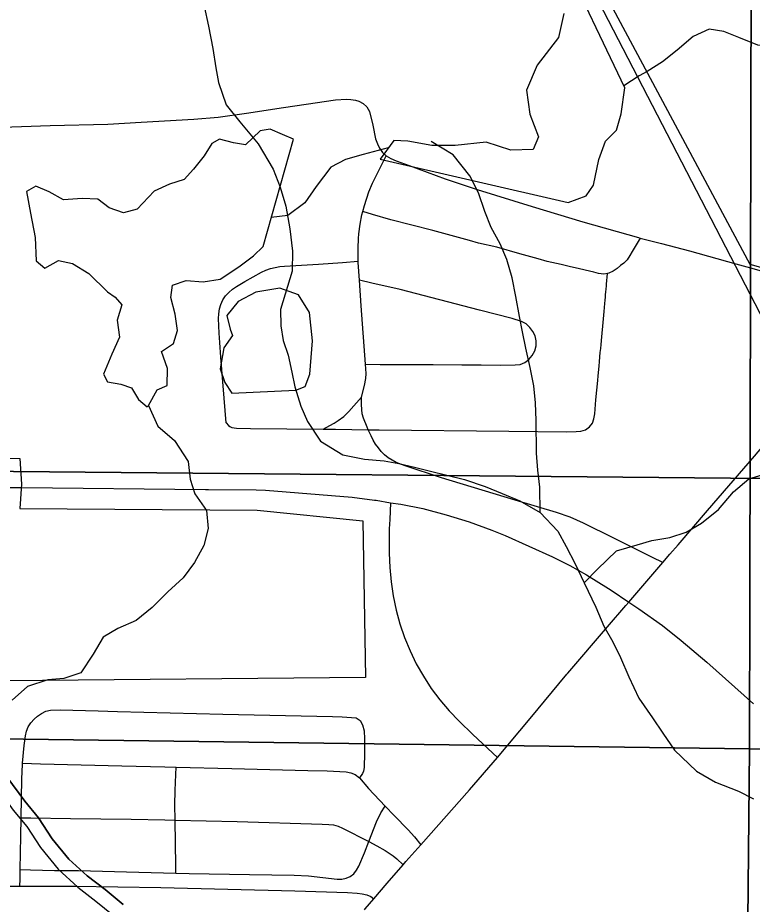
# Model space of a CAD drawing. Extents: x 0 to 34, y 0 to 22.
# Drawn here: x 14.382 to 14.858, y 18.959 to 19.533 of the extents above; entities that cross this region are included whole.
import ezdxf

# ---------------------------------------------------------------- set-up
doc = ezdxf.new("R2010")
doc.units = 0
for name, color, linetype in [('GM_X_City_Street', 7, 'Continuous'), ('GM_X_Corporation', 7, 'Continuous'), ('GM_X_Major_River', 7, 'Continuous'), ('GM_X_Minor_Lake', 7, 'Continuous'), ('GM_X_Minor_River', 7, 'Continuous'), ('GM_X_Rail_Line', 7, 'Continuous'), ('GM_X_Section', 7, 'Continuous'), ('GM_X_State_Route', 7, 'Continuous'), ('GM_X_Township_Road', 7, 'Continuous'), ('GM_X_US_Route', 7, 'Continuous')]:
    doc.layers.add(name, color=color, linetype=linetype)

msp = doc.modelspace()

# ---------------------------------------------------------------- linework, layer by layer
at = {"layer": 'GM_X_City_Street'}
for points in [[(14.60547, 19.4075), (14.6065, 19.41141), (14.60942, 19.42024), (14.61179, 19.42593), (14.61731, 19.43708), (14.62061, 19.44359)], [(14.60252, 19.37534), (14.60242, 19.38393), (14.6027, 19.3901), (14.60296, 19.39319), (14.6037, 19.39935), (14.60491, 19.4054), (14.60547, 19.4075)], [(14.76388, 19.36751), (14.7614, 19.36711), (14.75813, 19.36751), (14.75507, 19.36826), (14.74298, 19.37117), (14.73995, 19.37172), (14.73377, 19.3732), (14.72475, 19.37529), (14.71905, 19.37698), (14.70712, 19.38021), (14.69224, 19.3844), (14.68036, 19.38716), (14.67464, 19.38878), (14.65081, 19.39533), (14.62364, 19.40222), (14.61166, 19.4057), (14.60547, 19.4075)], [(14.78496, 19.39039), (14.7799, 19.38172), (14.77833, 19.37902), (14.7765, 19.37636), (14.7744, 19.37417), (14.77229, 19.37255), (14.77004, 19.37065), (14.76763, 19.36894), (14.76472, 19.36764), (14.76388, 19.36751)], [(14.51704, 19.27082), (14.51352, 19.31336), (14.51298, 19.3227), (14.51254, 19.32893), (14.51208, 19.33828), (14.51219, 19.3414), (14.51265, 19.34449), (14.51358, 19.34746), (14.51482, 19.35033), (14.51654, 19.35293), (14.51866, 19.35522), (14.52107, 19.35721), (14.52366, 19.35894), (14.52901, 19.36217), (14.53989, 19.36834), (14.54273, 19.36962), (14.54568, 19.37065), (14.5487, 19.3714), (14.55179, 19.37193), (14.55489, 19.37226), (14.57673, 19.37355), (14.59231, 19.37463), (14.60252, 19.37534)], [(14.60326, 19.36315), (14.60253, 19.37461), (14.60252, 19.37534)], [(14.60903, 19.26629), (14.61605, 19.26622), (14.70003, 19.2655), (14.73734, 19.26506), (14.74355, 19.26516), (14.74665, 19.26542), (14.7496, 19.26635), (14.75211, 19.26817), (14.75405, 19.27059), (14.75511, 19.27349), (14.75557, 19.27656), (14.75631, 19.28578), (14.75758, 19.29815), (14.7579, 19.30129), (14.75846, 19.30748), (14.75872, 19.3105), (14.75921, 19.31624), (14.75947, 19.31893), (14.75972, 19.32153), (14.76016, 19.32649), (14.761, 19.33582), (14.76121, 19.33811), (14.76142, 19.34048), (14.76164, 19.34295), (14.76187, 19.34549), (14.7621, 19.34798), (14.76231, 19.35028), (14.76249, 19.35216), (14.76265, 19.35384), (14.7628, 19.35529), (14.76302, 19.3575), (14.7632, 19.35934), (14.76329, 19.36046), (14.76388, 19.36751)], [(14.60732, 19.30875), (14.60432, 19.34653), (14.60326, 19.36315)], [(14.60732, 19.30875), (14.61663, 19.30866), (14.62601, 19.30856), (14.65099, 19.30851), (14.66968, 19.30829), (14.68211, 19.3084), (14.69462, 19.30823), (14.70399, 19.30825), (14.70723, 19.3086), (14.71036, 19.30989), (14.71303, 19.31188), (14.71519, 19.31442), (14.71672, 19.31738), (14.71762, 19.32058), (14.71775, 19.32394), (14.71703, 19.32717), (14.71563, 19.32995), (14.71365, 19.33259), (14.71117, 19.33478), (14.70826, 19.33638), (14.70221, 19.33833), (14.68104, 19.34382), (14.62956, 19.35699), (14.61128, 19.36127), (14.60326, 19.36315)], [(14.6046, 19.28749), (14.60664, 19.29501), (14.60752, 19.29958), (14.60756, 19.30277), (14.60732, 19.30875)], [(14.57972, 19.26668), (14.5842, 19.26911), (14.58694, 19.27059), (14.58958, 19.27225), (14.59322, 19.27489), (14.59648, 19.27815), (14.6046, 19.28749)], [(14.60903, 19.26629), (14.60824, 19.26803), (14.60597, 19.27373), (14.60515, 19.27663), (14.60462, 19.28255), (14.6046, 19.28749)], [(14.51704, 19.27082), (14.51848, 19.26909), (14.51941, 19.26837), (14.52071, 19.26778), (14.52369, 19.26737), (14.5328, 19.26704), (14.57972, 19.26668)], [(14.57972, 19.26668), (14.58775, 19.26662), (14.60903, 19.26629)], [(14.79964, 19.18039), (14.79289, 19.18375), (14.76786, 19.19619), (14.74834, 19.20594), (14.73975, 19.20969), (14.73092, 19.21283), (14.70407, 19.22083), (14.65646, 19.23531), (14.63283, 19.24295), (14.62715, 19.24524), (14.62444, 19.24663), (14.62189, 19.24824), (14.61956, 19.2501), (14.61745, 19.25224), (14.61553, 19.2546), (14.61378, 19.25709), (14.6122, 19.25969), (14.6108, 19.2624), (14.60903, 19.26629)], [(14.38525, 19.05053), (14.38632, 19.06207), (14.38707, 19.06822), (14.38778, 19.07123), (14.38895, 19.07409), (14.39062, 19.07669), (14.39268, 19.07901), (14.39501, 19.08105), (14.39756, 19.0828), (14.40035, 19.08413), (14.40334, 19.08484), (14.40954, 19.08508), (14.43429, 19.08435), (14.44668, 19.08392), (14.51477, 19.08219), (14.58596, 19.08075), (14.59214, 19.08053), (14.59823, 19.08018), (14.60128, 19.0798), (14.6038, 19.0781), (14.60532, 19.07544), (14.60632, 19.07154), (14.6065, 19.06625), (14.60647, 19.05699), (14.60644, 19.04771), (14.60603, 19.0453), (14.60538, 19.04377), (14.60344, 19.0411)], [(14.64301, 18.99766), (14.67456, 19.03329), (14.69267, 19.05417)], [(14.38433, 19.01523), (14.38476, 19.04048), (14.38518, 19.04976), (14.38525, 19.05053)], [(14.38525, 19.05053), (14.39689, 19.05023), (14.44959, 19.04889), (14.47738, 19.04817), (14.48469, 19.04799)], [(14.48405, 19.01364), (14.48391, 19.02354), (14.48395, 19.03289), (14.48445, 19.04325), (14.48469, 19.04799)], [(14.48469, 19.04799), (14.52063, 19.0471), (14.56996, 19.04584), (14.58232, 19.04551), (14.5947, 19.04488), (14.59775, 19.04436), (14.60055, 19.04314), (14.60344, 19.0411)], [(14.60344, 19.0411), (14.60912, 19.03424), (14.61991, 19.02268)], [(14.60938, 18.99981), (14.61435, 19.01252), (14.61711, 19.01834), (14.61991, 19.02268)], [(14.61991, 19.02268), (14.62586, 19.01663), (14.63485, 19.00747), (14.63892, 19.00284), (14.64301, 18.99766)], [(14.38372, 18.9817), (14.38413, 19.00334), (14.38433, 19.01523)], [(14.38433, 19.01523), (14.39062, 19.01515), (14.41628, 19.01479), (14.4556, 19.01425), (14.47733, 19.0138), (14.48405, 19.01364)], [(14.48405, 19.01364), (14.52417, 19.01271), (14.57909, 19.01118), (14.58338, 19.01088), (14.58648, 19.01054), (14.58948, 19.00974), (14.59236, 19.00855), (14.60938, 18.99981)], [(14.4845, 18.9794), (14.48444, 18.98405), (14.48405, 19.01364)], [(14.4845, 18.9794), (14.493, 18.97921), (14.5321, 18.97855), (14.56101, 18.97808), (14.5703, 18.97757), (14.57964, 18.97658), (14.58886, 18.9755), (14.59185, 18.97554), (14.5947, 18.97609), (14.59733, 18.97726), (14.59961, 18.97902), (14.60146, 18.98127), (14.60291, 18.98387), (14.60652, 18.99252), (14.60938, 18.99981)], [(14.60938, 18.99981), (14.61453, 18.99716), (14.61994, 18.9941), (14.62505, 18.99051), (14.62749, 18.98856), (14.63159, 18.98474)], [(14.63159, 18.98474), (14.63341, 18.98681), (14.64301, 18.99766)], [(14.61256, 18.96273), (14.62114, 18.97281), (14.63159, 18.98474)], [(14.38353, 18.97094), (14.38361, 18.97548), (14.38372, 18.9817)], [(14.38372, 18.9817), (14.39034, 18.98154), (14.40588, 18.98114), (14.42146, 18.98104), (14.43703, 18.9806), (14.4526, 18.98013), (14.4845, 18.9794)], [(14.33267, 18.95503), (14.34277, 18.96227), (14.34821, 18.96545), (14.35106, 18.9668), (14.35399, 18.96797), (14.35698, 18.96897), (14.36004, 18.96977), (14.36416, 18.9705), (14.36942, 18.97096), (14.38353, 18.97094), (14.41904, 18.97088), (14.47482, 18.97012), (14.56155, 18.96802), (14.59566, 18.96687), (14.60188, 18.96648), (14.60498, 18.9661), (14.60819, 18.96537), (14.61064, 18.96431), (14.61256, 18.96273)], [(14.6066, 18.95574), (14.60705, 18.95625), (14.61256, 18.96273)]]:
    msp.add_lwpolyline(points, dxfattribs=at)
at = {"layer": 'GM_X_Corporation'}
for points in [[(14.89197, 19.36321), (14.85618, 19.37325), (14.65454, 19.7499)], [(14.19251, 19.6806), (14.19399, 19.45913), (14.1941, 19.45633), (14.10651, 19.4536), (14.10632, 19.40272), (14.11994, 19.40272), (14.19396, 19.40308), (14.19449, 19.31834), (14.10904, 19.31922), (14.10938, 19.24835), (14.38356, 19.24772), (14.38464, 19.23115), (14.38356, 19.21526), (14.53709, 19.21438), (14.60552, 19.20736), (14.60731, 19.10597), (14.37479, 19.10384), (14.37654, 18.98628), (14.10265, 18.9965), (14.0939, 18.99719), (14.09477, 19.12001), (13.99476, 19.12352)]]:
    msp.add_lwpolyline(points, dxfattribs=at)
at = {"layer": 'GM_X_Major_River'}
for points in [[(14.24768, 19.24096), (14.2639, 19.21289), (14.27243, 19.19765), (14.28059, 19.18278), (14.28628, 19.17199), (14.29422, 19.15899), (14.30151, 19.14692), (14.30731, 19.13765), (14.32015, 19.12195), (14.32615, 19.11101), (14.33197, 19.09809), (14.33859, 19.08583), (14.34677, 19.07303), (14.35321, 19.0637), (14.36594, 19.05337), (14.37517, 19.0418), (14.38664, 19.02601), (14.39562, 19.01524), (14.40449, 19.00159), (14.41525, 18.98853), (14.42707, 18.97758), (14.43869, 18.96873), (14.45044, 18.95915)], [(14.45044, 18.95915), (14.43869, 18.96873), (14.42707, 18.97758), (14.41525, 18.98853), (14.40449, 19.00159), (14.39562, 19.01524), (14.38664, 19.02601), (14.37517, 19.0418), (14.36594, 19.05337), (14.35321, 19.0637), (14.34677, 19.07303), (14.33859, 19.08583), (14.33197, 19.09809), (14.32615, 19.11101), (14.32015, 19.12195), (14.30731, 19.13765), (14.30151, 19.14692), (14.29422, 19.15899), (14.28628, 19.17199), (14.28059, 19.18278), (14.27243, 19.19765), (14.2639, 19.21289), (14.24783, 19.24069)], [(14.23941, 19.23618), (14.2556, 19.20816), (14.26408, 19.19302), (14.27218, 19.17825), (14.27797, 19.16727), (14.28606, 19.15403), (14.29338, 19.14191), (14.29953, 19.13208), (14.3122, 19.11658), (14.3176, 19.10674), (14.3234, 19.09386), (14.33035, 19.08098), (14.33882, 19.06774), (14.34612, 19.05715), (14.35913, 19.0466), (14.36757, 19.03602), (14.3791, 19.02014), (14.38792, 19.00955), (14.39677, 18.99594), (14.40829, 18.98196), (14.42092, 18.97026), (14.43277, 18.96123), (14.44386, 18.95219)]]:
    msp.add_lwpolyline(points, dxfattribs=at)
at = {"layer": 'GM_X_Minor_Lake'}
for points in [[(14.73834, 19.41329), (14.75013, 19.41778), (14.75472, 19.42459), (14.75822, 19.44129), (14.76246, 19.45305), (14.76971, 19.46022), (14.7728, 19.47084), (14.77516, 19.48755), (14.7335, 19.57486)], [(14.73557, 19.5357), (14.73208, 19.52014), (14.71832, 19.50236), (14.71141, 19.48606), (14.7136, 19.47046), (14.71922, 19.45598), (14.71576, 19.44765), (14.70134, 19.44736), (14.68543, 19.4524), (14.6653, 19.45025), (14.65013, 19.45035), (14.63458, 19.45311), (14.62548, 19.45355), (14.61669, 19.44144)], [(14.5606, 19.45435), (14.5534, 19.45743), (14.54545, 19.4609), (14.539, 19.45981), (14.52946, 19.45075), (14.52188, 19.45194), (14.51278, 19.45428), (14.50784, 19.45165), (14.50286, 19.4437), (14.49599, 19.435), (14.48988, 19.4282), (14.48037, 19.42522), (14.47049, 19.42072), (14.45942, 19.40901), (14.45068, 19.40678), (14.44121, 19.40989), (14.43403, 19.41563), (14.42379, 19.41608), (14.41164, 19.41502), (14.40256, 19.4204), (14.39385, 19.42387), (14.38776, 19.42049), (14.39034, 19.40641), (14.3933, 19.39081), (14.39397, 19.3756), (14.39964, 19.371), (14.4084, 19.37589), (14.41749, 19.37393), (14.42808, 19.3674), (14.44016, 19.35554), (14.44508, 19.35209), (14.4496, 19.34712), (14.44652, 19.33725), (14.44798, 19.32622), (14.44299, 19.31523), (14.43761, 19.30234), (14.44024, 19.29738), (14.44896, 19.29581), (14.45578, 19.29348), (14.46029, 19.28585), (14.46595, 19.28126), (14.46672, 19.28201), (14.47246, 19.29224), (14.47893, 19.29486), (14.47899, 19.30588), (14.47525, 19.31692), (14.48287, 19.3222), (14.48557, 19.33054), (14.4841, 19.34119), (14.48113, 19.35185), (14.48231, 19.35983), (14.49105, 19.36281), (14.50205, 19.36198), (14.51306, 19.36381), (14.52525, 19.37172), (14.53477, 19.37887), (14.54088, 19.38492)], [(14.54088, 19.38492), (14.5606, 19.45435)], [(14.61669, 19.44144), (14.73834, 19.41329)], [(14.56202, 19.29204), (14.5681, 19.29428), (14.57118, 19.30224), (14.57281, 19.3239), (14.57101, 19.34215), (14.56386, 19.3536), (14.55174, 19.35786), (14.53617, 19.3553), (14.52475, 19.34929), (14.51749, 19.34022), (14.51972, 19.33146), (14.52122, 19.32727), (14.51549, 19.31933), (14.51314, 19.30566), (14.51613, 19.2969), (14.52064, 19.29003)], [(14.52064, 19.29003), (14.56202, 19.29204)]]:
    msp.add_lwpolyline(points, dxfattribs=at)
at = {"layer": 'GM_X_Minor_River'}
for points in [[(14.50282, 19.54036), (14.50559, 19.52746), (14.50837, 19.51304), (14.51037, 19.5005), (14.51197, 19.49101), (14.51703, 19.4766), (14.52585, 19.46564), (14.53775, 19.45129), (14.54738, 19.43501), (14.55204, 19.42326), (14.55556, 19.41112), (14.55834, 19.39631), (14.55998, 19.38188), (14.55971, 19.36895), (14.55231, 19.34419), (14.5524, 19.33354), (14.554, 19.32405), (14.55712, 19.31457), (14.55949, 19.30356), (14.56147, 19.29407), (14.56537, 19.28155), (14.56963, 19.2717), (14.57809, 19.25884), (14.5926, 19.2502), (14.60668, 19.24726), (14.61923, 19.24622), (14.62874, 19.24439), (14.63901, 19.24218), (14.64929, 19.2396)], [(14.91523, 19.4842), (14.90492, 19.48444), (14.89393, 19.48755), (14.89133, 19.49745), (14.89481, 19.50921), (14.88271, 19.51727), (14.87169, 19.51506), (14.86107, 19.51512), (14.84895, 19.52015), (14.8391, 19.52401), (14.82963, 19.52559), (14.81935, 19.52072), (14.80906, 19.51204), (14.79954, 19.5045), (14.78964, 19.4981), (14.78436, 19.49534), (14.77452, 19.4889)], [(14.72018, 19.21275), (14.72004, 19.2291), (14.71881, 19.24011), (14.71796, 19.25113), (14.71778, 19.27242), (14.71731, 19.28382), (14.71608, 19.29483), (14.7137, 19.3066), (14.71094, 19.31913), (14.70895, 19.32976), (14.70697, 19.33963), (14.70458, 19.35254), (14.70221, 19.36468), (14.69869, 19.37644), (14.69442, 19.38668), (14.68864, 19.39728), (14.68437, 19.40751), (14.68047, 19.41965), (14.67469, 19.43063), (14.66394, 19.44424), (14.64981, 19.45288)], [(14.62194, 19.44868), (14.6057, 19.44455), (14.5943, 19.44121), (14.58478, 19.43633), (14.57523, 19.42385), (14.56797, 19.41325), (14.55692, 19.40496), (14.54621, 19.40372)], [(14.46672, 19.28201), (14.47272, 19.26867), (14.48367, 19.25947), (14.49233, 19.24574), (14.49379, 19.23432), (14.49677, 19.2248), (14.50431, 19.21411), (14.50538, 19.20232), (14.50267, 19.19132), (14.49654, 19.18033), (14.48928, 19.1705), (14.47936, 19.16144), (14.46906, 19.15124), (14.45877, 19.14295), (14.44698, 19.1377), (14.43747, 19.13206), (14.43096, 19.12108), (14.42293, 19.10897), (14.4119, 19.10524), (14.40165, 19.10455), (14.38835, 19.10007), (14.37843, 19.09139)], [(14.64929, 19.2396), (14.65995, 19.23701), (14.67137, 19.23406), (14.68471, 19.22959), (14.69576, 19.22511), (14.7072, 19.22026), (14.72018, 19.21275), (14.73167, 19.20067), (14.73707, 19.19083), (14.74286, 19.17946), (14.74866, 19.16734), (14.75639, 19.15143), (14.76143, 19.1393), (14.76721, 19.12908), (14.77224, 19.11885), (14.77766, 19.10635), (14.78423, 19.09271), (14.79307, 19.07985), (14.79961, 19.07001), (14.8073, 19.05905), (14.82147, 19.04546), (14.83369, 19.03833), (14.84855, 19.03236), (14.85847, 19.02749)], [(14.74866, 19.16734), (14.75733, 19.17615), (14.76977, 19.18803), (14.78303, 19.19193), (14.7925, 19.19466), (14.80427, 19.19665), (14.81487, 19.20014), (14.8247, 19.20592), (14.83565, 19.21475), (14.84543, 19.22622), (14.85524, 19.23466), (14.86888, 19.23856)]]:
    msp.add_lwpolyline(points, dxfattribs=at)
at = {"layer": 'GM_X_Rail_Line'}
msp.add_lwpolyline([(14.97339, 19.12768), (14.72018, 19.6169), (14.4, 20.21397), (14.19264, 20.80375), (14.1778, 20.84702), (14.16173, 20.9)], dxfattribs=at)
at = {"layer": 'GM_X_Section'}
for points in [[(14.95647, 20.23484), (15.11792, 20.23404), (15.1219, 19.23237), (14.10087, 19.24199), (14.10106, 20.24177)], [(14.70213, 20.07058), (14.8579, 20.06976), (14.85583, 19.05974), (13.85109, 19.07319), (13.84711, 20.07486)], [(15.70156, 20.06848), (15.86074, 20.06919), (15.86246, 19.05461), (14.85583, 19.05974), (14.8579, 20.06976)], [(15.1219, 19.23237), (15.11019, 18.22945), (14.09372, 18.2398), (14.10087, 19.24199)], [(14.85583, 19.05974), (14.84601, 18.05685), (13.83937, 18.07027), (13.85109, 19.07319)], [(15.86246, 19.05461), (15.85453, 18.04874), (14.84601, 18.05685), (14.85583, 19.05974)]]:
    msp.add_lwpolyline(points, close=True, dxfattribs=at)
at = {"layer": 'GM_X_State_Route'}
for points in [[(14.80951, 19.19189), (14.82855, 19.21401), (14.85898, 19.24923), (14.88715, 19.28231), (14.94157, 19.34621)], [(14.62339, 19.21911), (14.62289, 19.2083), (14.62261, 19.20215), (14.62254, 19.18656), (14.62291, 19.17725), (14.62378, 19.16798), (14.62514, 19.15876), (14.62702, 19.14965), (14.6295, 19.14068), (14.63253, 19.13188), (14.63607, 19.12326), (14.64011, 19.11487), (14.64466, 19.10676), (14.64972, 19.09895), (14.65527, 19.09148), (14.6613, 19.08439), (14.66775, 19.07766), (14.6768, 19.06912), (14.69267, 19.05417)], [(14.77575, 19.15251), (14.77772, 19.15481), (14.79964, 19.18039), (14.80426, 19.18579), (14.80951, 19.19189)], [(14.73828, 19.10883), (14.76389, 19.13868), (14.77575, 19.15251)], [(14.69267, 19.05417), (14.71383, 19.07938), (14.73762, 19.10806), (14.73828, 19.10883)]]:
    msp.add_lwpolyline(points, dxfattribs=at)
at = {"layer": 'GM_X_Township_Road'}
for points in [[(14.35949, 19.46174), (14.40303, 19.46322), (14.44041, 19.46408), (14.46199, 19.46531), (14.49616, 19.46741), (14.51183, 19.46872), (14.5302, 19.4711), (14.55425, 19.47492), (14.56881, 19.47702), (14.58781, 19.47973), (14.59484, 19.48035), (14.5978, 19.4801), (14.60076, 19.47961), (14.60298, 19.47899), (14.60569, 19.47751), (14.60816, 19.47541), (14.60988, 19.47233), (14.61195, 19.46352), (14.61371, 19.45469), (14.61494, 19.45136), (14.6163, 19.44852), (14.61827, 19.44581), (14.62061, 19.44359)], [(14.62061, 19.44359), (14.62357, 19.44186), (14.62715, 19.44026), (14.63545, 19.43734), (14.65881, 19.42868), (14.6795, 19.42178), (14.71518, 19.41073), (14.74797, 19.40092), (14.78386, 19.39068), (14.78496, 19.39039)], [(14.78496, 19.39039), (14.79891, 19.38676), (14.81694, 19.38201), (14.84688, 19.37364), (14.85639, 19.37106)], [(14.85639, 19.37106), (14.89218, 19.36102), (14.91266, 19.35468), (14.92668, 19.35059), (14.94157, 19.34621)]]:
    msp.add_lwpolyline(points, dxfattribs=at)
at = {"layer": 'GM_X_US_Route'}
msp.add_line((14.38485, 19.22895), (14.50359, 19.22776), dxfattribs=at)
for points in [[(14.10369, 19.23092), (14.21418, 19.23024), (14.35038, 19.22904), (14.38485, 19.22895)], [(14.50359, 19.22776), (14.50559, 19.22774), (14.53643, 19.22751), (14.5426, 19.22733), (14.59858, 19.22268), (14.61309, 19.22081)], [(14.61309, 19.22081), (14.61406, 19.22069), (14.62339, 19.21911)], [(14.62339, 19.21911), (14.63012, 19.2181), (14.64423, 19.21529), (14.65933, 19.21131), (14.67425, 19.20668), (14.68895, 19.20142), (14.69765, 19.19795), (14.72831, 19.1841), (14.73945, 19.17851), (14.7503, 19.17238), (14.76447, 19.16357)], [(14.76447, 19.16357), (14.76614, 19.16254), (14.77772, 19.15481), (14.78424, 19.15047), (14.79942, 19.13961), (14.81164, 19.13), (14.82823, 19.11591), (14.85834, 19.08903)]]:
    msp.add_lwpolyline(points, dxfattribs=at)

doc.saveas('drawing.dxf')
